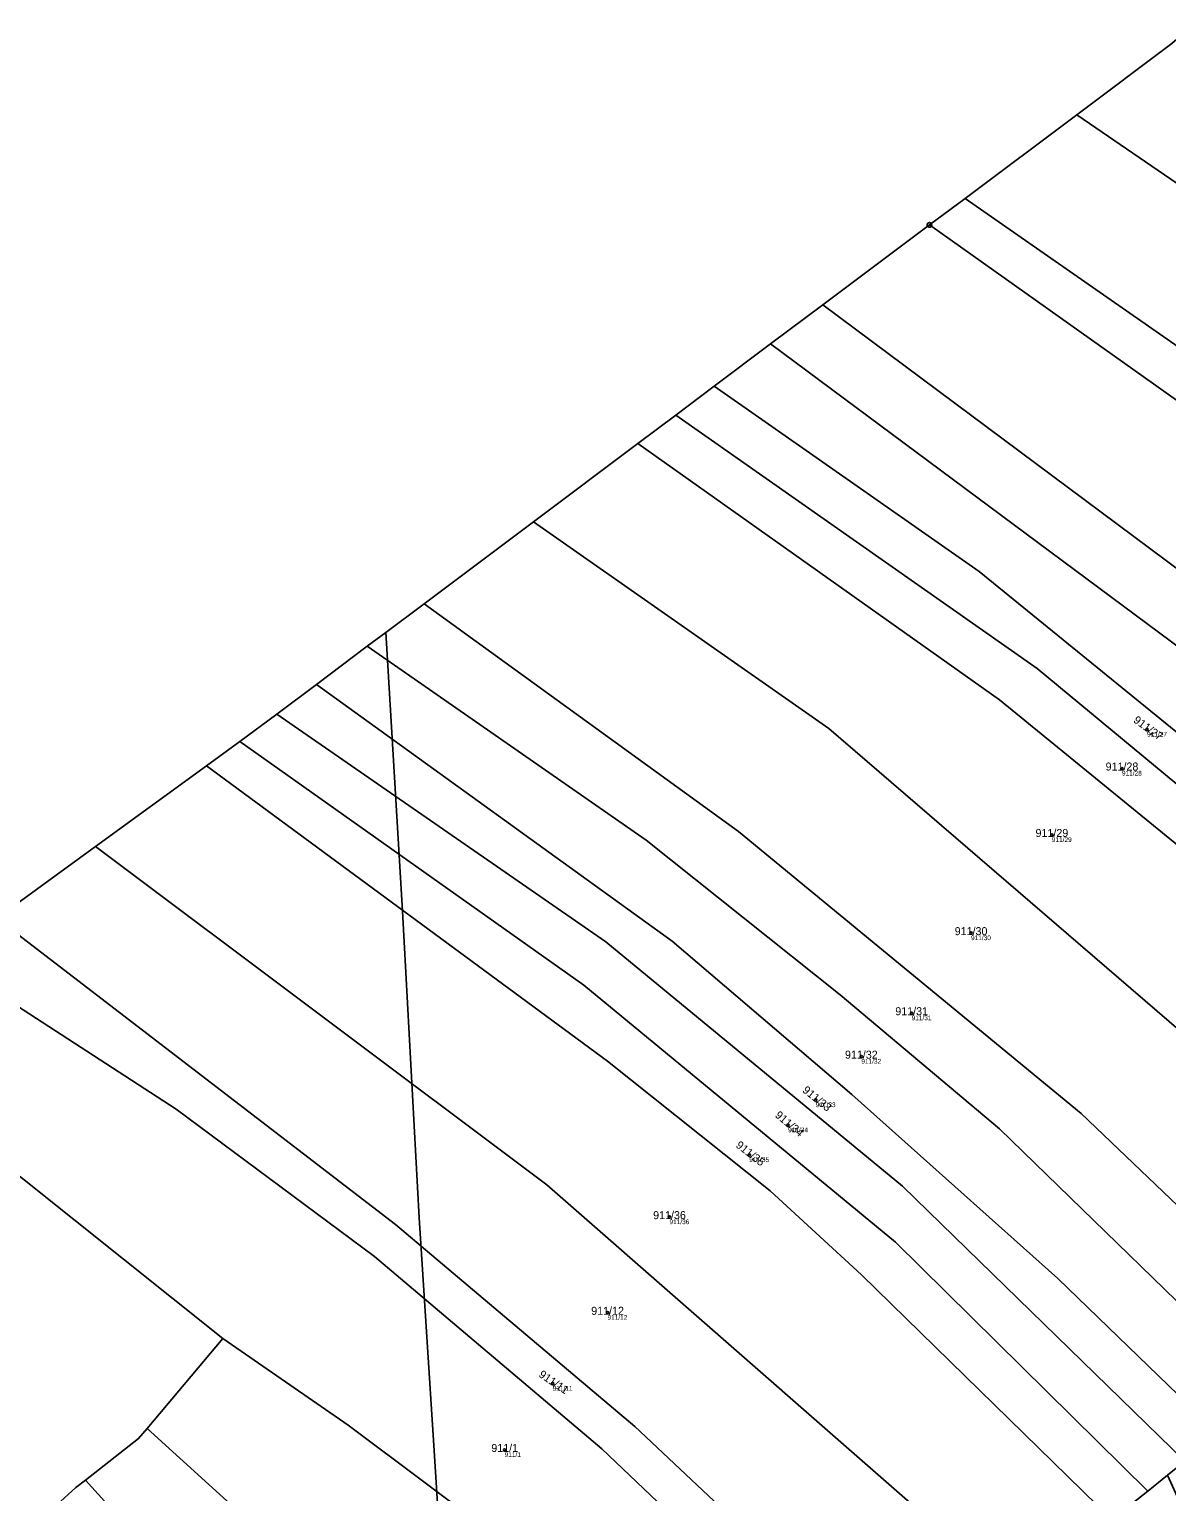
# Model space of a CAD drawing. Extents: x -603967 to -594699, y -1179315 to -1165625.
# Drawn here: x -596616.5 to -596374.8, y -1171481.1 to -1171170.4 of the extents above; entities that cross this region are included whole.
import ezdxf

# ---------------------------------------------------------------- set-up
doc = ezdxf.new("R2010")
doc.units = 0
for name, color, linetype in [('Definiční body', 7, 'Continuous'), ('Hranice parcel', 7, 'Continuous'), ('Parcelní čísla', 7, 'Continuous'), ('Polygon ku', 7, 'Continuous'), ('Polygon parcely', 7, 'Continuous'), ('Poz předměty', 7, 'Continuous'), ('Značky bodu BP', 7, 'Continuous')]:
    doc.layers.add(name, color=color, linetype=linetype)

msp = doc.modelspace()

# ---------------------------------------------------------------- linework, layer by layer
at = {"layer": 'Definiční body'}
for centre in [(-596379.02, -1171319.16994), (-596384.36, -1171327.42994), (-596399.25, -1171341.53994), (-596416.42, -1171362.39994), (-596429.04, -1171379.40994), (-596439.73, -1171388.63994), (-596449.41, -1171397.86994), (-596455.27, -1171403.20994), (-596463.53, -1171409.52994), (-596480.48, -1171422.72994), (-596493.64, -1171443.04994), (-596505.29, -1171458.10994), (-596515.49, -1171472.18994)]:
    msp.add_circle(centre, 0.25, dxfattribs=at)
at = {"layer": 'Hranice parcel'}
for p, q in [((-596393.97, -1171188.58), (-596373.77, -1171173.39)), ((-596417.65, -1171206.31), (-596393.97, -1171188.58)), ((-596425.27, -1171211.94), (-596417.65, -1171206.31)), ((-596447.87, -1171228.93), (-596425.27, -1171211.94)), ((-596459.03, -1171237.25), (-596447.87, -1171228.93)), ((-596471.01, -1171246.23), (-596459.03, -1171237.25)), ((-596479.13, -1171252.35), (-596471.01, -1171246.23)), ((-596487.18, -1171258.36), (-596479.13, -1171252.35)), ((-596509.37, -1171275.04), (-596487.18, -1171258.36)), ((-596532.62, -1171292.42), (-596509.37, -1171275.04)), ((-596540.73, -1171298.51), (-596532.62, -1171292.42)), ((-596544.7, -1171301.46), (-596540.73, -1171298.51)), ((-596555.49, -1171309.55), (-596544.7, -1171301.46)), ((-596563.87, -1171315.9), (-596555.49, -1171309.55)), ((-596571.75, -1171321.71), (-596563.87, -1171315.9)), ((-596578.82, -1171326.84), (-596571.75, -1171321.71)), ((-596602.4, -1171344.02), (-596578.82, -1171326.84)), ((-596619.12, -1171356.19), (-596602.4, -1171344.02)), ((-596575.39, -1171448.54), (-596591.42, -1171467.6)), ((-596378.85, -1171480.91), (-596374.68, -1171477.55)), ((-596382.17, -1171483.58), (-596378.85, -1171480.91))]:
    msp.add_line(p, q, dxfattribs=at)
for points in [[(-596393.97, -1171188.58), (-596346.11, -1171221.25), (-596280.92, -1171270.64), (-596268.19, -1171284.01)], [(-596417.65, -1171206.31), (-596349.34, -1171253.93), (-596299.64, -1171294.84), (-596270.75, -1171324.41), (-596261.99, -1171333.97)], [(-596425.27, -1171211.94), (-596352.01, -1171263.94), (-596310.35, -1171298.07), (-596268.9, -1171339.86), (-596260.02, -1171349.85)], [(-596447.87, -1171228.93), (-596357.37, -1171296.34), (-596296.02, -1171349.81), (-596270.84, -1171378.52)], [(-596459.03, -1171237.25), (-596360.85, -1171310.12), (-596304.13, -1171361.46), (-596282.47, -1171386.14)], [(-596471.01, -1171246.23), (-596414.68, -1171285.56), (-596345.94, -1171341.55), (-596314.45, -1171371.44), (-596293.54, -1171393.49)], [(-596479.13, -1171252.35), (-596402.34, -1171306.16), (-596361.58, -1171339.93), (-596301.49, -1171398.78)], [(-596487.18, -1171258.36), (-596410.39, -1171312.84), (-596360.71, -1171353.33), (-596327.48, -1171386.02), (-596309.76, -1171404.78)], [(-596509.37, -1171275.04), (-596446.6, -1171318.95), (-596355.5, -1171397.36), (-596333.54, -1171422.04)], [(-596532.62, -1171292.42), (-596465.82, -1171340.82), (-596393.01, -1171400.71), (-596366.08, -1171426.39), (-596343.39, -1171452.32)], [(-596544.7, -1171301.46), (-596485.42, -1171342.66), (-596444.22, -1171375.47), (-596410.37, -1171403.96), (-596352.77, -1171459.88)], [(-596555.49, -1171309.55), (-596479.93, -1171364.13), (-596441.74, -1171396.7), (-596398, -1171435.73), (-596363.81, -1171468.78)], [(-596563.87, -1171315.9), (-596494.03, -1171364.25), (-596431.01, -1171416.18), (-596371, -1171474.58)], [(-596571.75, -1171321.71), (-596498.64, -1171373.44), (-596432.43, -1171428.01), (-596378.85, -1171480.91)], [(-596578.82, -1171326.84), (-596493.65, -1171389.62), (-596459.06, -1171417.15), (-596439.67, -1171434.99), (-596386.4, -1171487)], [(-596406.59, -1171503.29), (-596506.53, -1171415.83), (-596602.4, -1171344.02)], [(-596430.14, -1171521.48), (-596487.82, -1171467.23), (-596538.67, -1171424.28), (-596621.72, -1171360.51)], [(-596437.15, -1171526.89), (-596494.86, -1171471.93), (-596543.14, -1171431.06), (-596585.28, -1171399.79), (-596629.99, -1171370.85)], [(-596649.86, -1171391.85), (-596628.19, -1171406.41), (-596575.39, -1171448.54)], [(-596575.39, -1171448.54), (-596548.72, -1171466.95), (-596515.76, -1171491.6)], [(-596591.42, -1171467.6), (-596593.24, -1171469.76), (-596604.56, -1171478.61)], [(-596591.42, -1171467.6), (-596564.46, -1171492.12), (-596532.99, -1171516.37)], [(-596604.56, -1171478.61), (-596606.58, -1171480.19), (-596614.68, -1171487.54)], [(-596604.56, -1171478.61), (-596554.77, -1171533.65), (-596511.8, -1171585.91)]]:
    msp.add_lwpolyline(points, dxfattribs=at)
at = {"layer": 'Polygon ku'}
for points in [[(-596373.77, -1171173.39), (-596393.97, -1171188.58), (-596417.65, -1171206.31), (-596425.27, -1171211.94), (-596447.87, -1171228.93), (-596459.03, -1171237.25), (-596471.01, -1171246.23)], [(-596471.01, -1171246.23), (-596479.13, -1171252.35), (-596487.18, -1171258.36), (-596509.37, -1171275.04), (-596532.62, -1171292.42), (-596540.73, -1171298.51), (-596544.7, -1171301.46), (-596555.49, -1171309.55), (-596563.87, -1171315.9), (-596571.75, -1171321.71), (-596578.82, -1171326.84), (-596602.4, -1171344.02), (-596619.12, -1171356.19)]]:
    msp.add_lwpolyline(points, dxfattribs=at)
at = {"layer": 'Polygon parcely'}
for points in [[(-596280.92, -1171270.64), (-596268.19, -1171284.01), (-596273.43, -1171241.74), (-596305.04, -1171216.6), (-596352.98, -1171183.19), (-596370.19, -1171170.39), (-596373.77, -1171173.39), (-596393.97, -1171188.58), (-596346.11, -1171221.25)], [(-596299.64, -1171294.84), (-596270.75, -1171324.41), (-596261.99, -1171333.97), (-596268.19, -1171284.01), (-596280.92, -1171270.64), (-596346.11, -1171221.25), (-596393.97, -1171188.58), (-596417.65, -1171206.31), (-596349.34, -1171253.93)], [(-596260.02, -1171349.85), (-596261.99, -1171333.97), (-596270.75, -1171324.41), (-596299.64, -1171294.84), (-596349.34, -1171253.93), (-596417.65, -1171206.31), (-596425.27, -1171211.94), (-596352.01, -1171263.94), (-596310.35, -1171298.07), (-596268.9, -1171339.86)], [(-596270.84, -1171378.52), (-596257.29, -1171371.84), (-596260.02, -1171349.85), (-596268.9, -1171339.86), (-596310.35, -1171298.07), (-596352.01, -1171263.94), (-596425.27, -1171211.94), (-596447.87, -1171228.93), (-596357.37, -1171296.34), (-596296.02, -1171349.81)], [(-596360.85, -1171310.12), (-596304.13, -1171361.46), (-596282.47, -1171386.14), (-596270.84, -1171378.52), (-596296.02, -1171349.81), (-596357.37, -1171296.34), (-596447.87, -1171228.93), (-596459.03, -1171237.25)], [(-596414.68, -1171285.56), (-596345.94, -1171341.55), (-596314.45, -1171371.44), (-596293.54, -1171393.49), (-596282.47, -1171386.14), (-596304.13, -1171361.46), (-596360.85, -1171310.12), (-596459.03, -1171237.25), (-596471.01, -1171246.23)], [(-596301.49, -1171398.78), (-596293.54, -1171393.49), (-596314.45, -1171371.44), (-596345.94, -1171341.55), (-596414.68, -1171285.56), (-596471.01, -1171246.23), (-596479.13, -1171252.35), (-596402.34, -1171306.16), (-596361.58, -1171339.93)], [(-596360.71, -1171353.33), (-596327.48, -1171386.02), (-596309.76, -1171404.78), (-596301.49, -1171398.78), (-596361.58, -1171339.93), (-596402.34, -1171306.16), (-596479.13, -1171252.35), (-596487.18, -1171258.36), (-596410.39, -1171312.84)], [(-596355.5, -1171397.36), (-596333.54, -1171422.04), (-596309.76, -1171404.78), (-596327.48, -1171386.02), (-596360.71, -1171353.33), (-596410.39, -1171312.84), (-596487.18, -1171258.36), (-596509.37, -1171275.04), (-596446.6, -1171318.95)], [(-596343.39, -1171452.32), (-596336.12, -1171446.45), (-596330.52, -1171441.94), (-596341.66, -1171427.93), (-596333.54, -1171422.04), (-596355.5, -1171397.36), (-596446.6, -1171318.95), (-596509.37, -1171275.04), (-596532.62, -1171292.42), (-596465.82, -1171340.82), (-596393.01, -1171400.71), (-596366.08, -1171426.39)], [(-596444.22, -1171375.47), (-596410.37, -1171403.96), (-596352.77, -1171459.88), (-596346.08, -1171454.49), (-596343.39, -1171452.32), (-596366.08, -1171426.39), (-596393.01, -1171400.71), (-596465.82, -1171340.82), (-596532.62, -1171292.42), (-596540.73, -1171298.51), (-596544.7, -1171301.46), (-596485.42, -1171342.66)], [(-596398, -1171435.73), (-596363.81, -1171468.78), (-596362.93, -1171468.07), (-596357.62, -1171463.79), (-596352.77, -1171459.88), (-596410.37, -1171403.96), (-596444.22, -1171375.47), (-596485.42, -1171342.66), (-596544.7, -1171301.46), (-596555.49, -1171309.55), (-596479.93, -1171364.13), (-596441.74, -1171396.7)], [(-596431.01, -1171416.18), (-596371, -1171474.58), (-596363.81, -1171468.78), (-596398, -1171435.73), (-596441.74, -1171396.7), (-596479.93, -1171364.13), (-596555.49, -1171309.55), (-596563.87, -1171315.9), (-596494.03, -1171364.25)], [(-596432.43, -1171428.01), (-596378.85, -1171480.91), (-596374.68, -1171477.55), (-596371, -1171474.58), (-596431.01, -1171416.18), (-596494.03, -1171364.25), (-596563.87, -1171315.9), (-596571.75, -1171321.71), (-596498.64, -1171373.44)], [(-596493.65, -1171389.62), (-596459.06, -1171417.15), (-596439.67, -1171434.99), (-596386.4, -1171487), (-596385.76, -1171486.48), (-596382.17, -1171483.58), (-596378.85, -1171480.91), (-596432.43, -1171428.01), (-596498.64, -1171373.44), (-596571.75, -1171321.71), (-596578.82, -1171326.84)], [(-596386.4, -1171487), (-596439.67, -1171434.99), (-596459.06, -1171417.15), (-596493.65, -1171389.62), (-596578.82, -1171326.84), (-596602.4, -1171344.02), (-596506.53, -1171415.83), (-596406.59, -1171503.29), (-596398.18, -1171496.5), (-596394.58, -1171493.6)], [(-596406.59, -1171503.29), (-596506.53, -1171415.83), (-596602.4, -1171344.02), (-596619.12, -1171356.19), (-596621.72, -1171360.51), (-596538.67, -1171424.28), (-596487.82, -1171467.23), (-596430.14, -1171521.48), (-596427.69, -1171519.58), (-596417.99, -1171512.1), (-596408.65, -1171504.88)], [(-596487.82, -1171467.23), (-596538.67, -1171424.28), (-596621.72, -1171360.51), (-596624.19, -1171364.74), (-596629.99, -1171370.85), (-596585.28, -1171399.79), (-596543.14, -1171431.06), (-596494.86, -1171471.93), (-596437.15, -1171526.89), (-596430.14, -1171521.48)], [(-596585.28, -1171399.79), (-596629.99, -1171370.85), (-596649.86, -1171391.85), (-596628.19, -1171406.41), (-596575.39, -1171448.54), (-596548.72, -1171466.95), (-596515.76, -1171491.6), (-596461.39, -1171545.57), (-596457.91, -1171542.88), (-596453.71, -1171539.65), (-596450.67, -1171537.31), (-596447.07, -1171534.54), (-596437.15, -1171526.89), (-596494.86, -1171471.93), (-596543.14, -1171431.06)], [(-596575.39, -1171448.54), (-596591.42, -1171467.6), (-596564.46, -1171492.12), (-596532.99, -1171516.37), (-596515.76, -1171491.6), (-596548.72, -1171466.95)], [(-596491.62, -1171570.43), (-596480.34, -1171561.77), (-596532.99, -1171516.37), (-596564.46, -1171492.12), (-596591.42, -1171467.6), (-596593.24, -1171469.76), (-596604.56, -1171478.61), (-596554.77, -1171533.65), (-596511.8, -1171585.91), (-596507.06, -1171582.27), (-596504.06, -1171579.97), (-596499.2, -1171576.24), (-596494.36, -1171572.53)], [(-596606.58, -1171480.19), (-596614.68, -1171487.54), (-596593.4, -1171520.55), (-596564.13, -1171569.18), (-596541.76, -1171607.06), (-596538.18, -1171604.65), (-596534.57, -1171602.21), (-596528.26, -1171597.95), (-596525.08, -1171595.8), (-596520.48, -1171592.37), (-596517.51, -1171590.16), (-596511.8, -1171585.91), (-596554.77, -1171533.65), (-596604.56, -1171478.61)], [(-596347.35, -1171570.46), (-596324.84, -1171641.5), (-596306.62, -1171706.78), (-596302.25, -1171727.7), (-596295.08, -1171718.11), (-596319.97, -1171627.96), (-596336.35, -1171574.76), (-596360.43, -1171508.81), (-596374.68, -1171477.55), (-596378.85, -1171480.91), (-596382.17, -1171483.58), (-596372.02, -1171504.07)]]:
    msp.add_lwpolyline(points, close=True, dxfattribs=at)
msp.add_lwpolyline([(-596614.68, -1171487.54), (-596606.58, -1171480.19), (-596604.56, -1171478.61), (-596593.24, -1171469.76), (-596591.42, -1171467.6), (-596575.39, -1171448.54), (-596628.19, -1171406.41), (-596649.86, -1171391.85), (-596705.86, -1171451.05), (-596706.95, -1171452.2), (-596705.33, -1171453.51), (-596698.89, -1171458.69), (-596691.26, -1171464.85), (-596685.81, -1171469.25), (-596678.26, -1171475.33), (-596673.03, -1171479.54), (-596671.31, -1171480.7), (-596662.73, -1171486.46)], dxfattribs=at)
at = {"layer": 'Poz předměty'}
for p, q in [((-596540.73, -1171298.49), (-596537.22, -1171357.75)), ((-596537.22, -1171357.75), (-596533.63, -1171422.88)), ((-596533.63, -1171422.88), (-596530.55, -1171471.24)), ((-596530.55, -1171471.24), (-596527.26, -1171522.15))]:
    msp.add_line(p, q, dxfattribs=at)
at = {"layer": 'Značky bodu BP'}
for radius in [0.5, 0.0303]:
    msp.add_circle((-596425.27, -1171211.93988), radius, dxfattribs=at)

# ---------------------------------------------------------------- texts
at = {"layer": 'Definiční body'}
for s, p in [('911/27', (-596379.02, -1171320.659)), ('911/28', (-596384.36, -1171328.919)), ('911/29', (-596399.25, -1171343.029)), ('911/30', (-596416.42, -1171363.889)), ('911/31', (-596429.04, -1171380.899)), ('911/32', (-596439.73, -1171390.129)), ('911/33', (-596449.41, -1171399.359)), ('911/34', (-596455.27, -1171404.699)), ('911/35', (-596463.53, -1171411.019)), ('911/36', (-596480.48, -1171424.219)), ('911/12', (-596493.64, -1171444.539)), ('911/11', (-596505.29, -1171459.599)), ('911/1', (-596515.49, -1171473.679))]:
    msp.add_text(s, height=0.999996, dxfattribs=at).set_placement(p)
at = {"layer": 'Parcelní čísla'}
for s, rotation, p in [('911/27', 324, (-596382.074, -1171317.476)), ('911/33', 321, (-596452.371, -1171396.018)), ('911/34', 320, (-596458.198, -1171401.307)), ('911/35', 321.9999972, (-596466.523, -1171407.73)), ('911/11', 326, (-596508.401, -1171456.523))]:
    msp.add_text(s, height=1.699998, rotation=rotation, dxfattribs=at).set_placement(p)
for s, p in [('911/28', (-596387.826, -1171327.855)), ('911/29', (-596402.716, -1171341.965)), ('911/30', (-596419.886, -1171362.825)), ('911/31', (-596432.506, -1171379.835)), ('911/32', (-596443.196, -1171389.065)), ('911/36', (-596483.946, -1171423.155)), ('911/12', (-596497.106, -1171443.475)), ('911/1', (-596518.326, -1171472.615))]:
    msp.add_text(s, height=1.699998, dxfattribs=at).set_placement(p)

doc.saveas('drawing.dxf')
